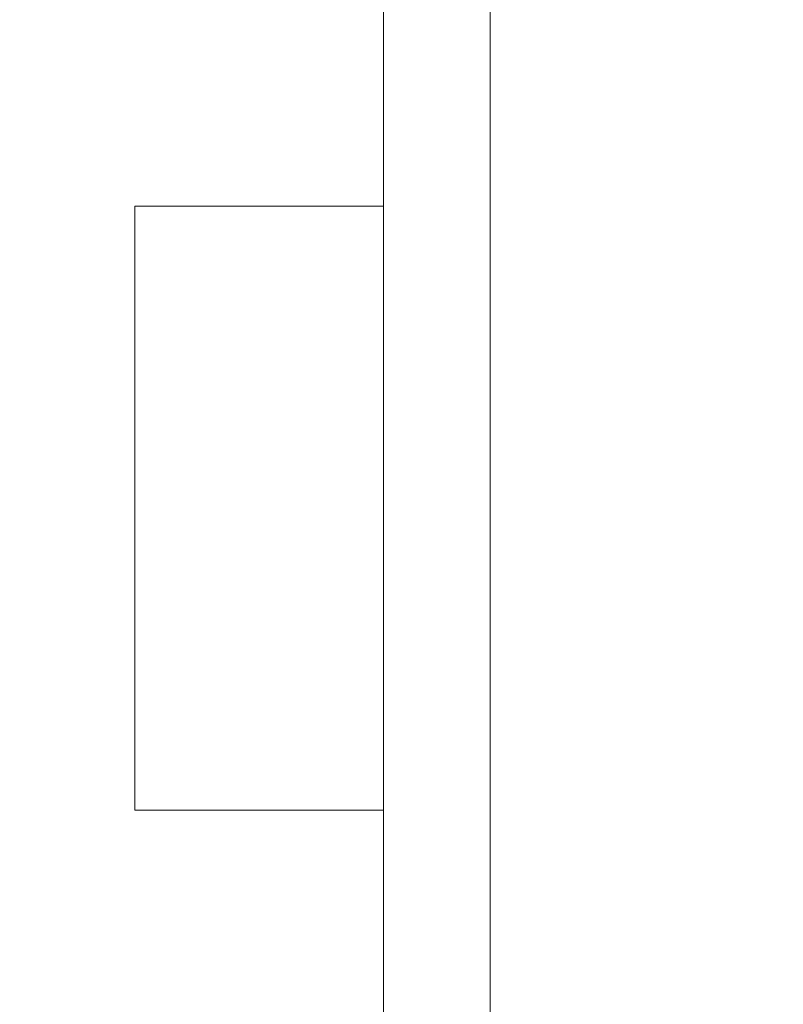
# Model space of a CAD drawing. Header units: metres. Extents: x -4 to 99, y -11 to 17.
# Tile 543 of 656: x 43.978 to 44.192, y 11.818 to 12.095. Entities that reach past the tile are written whole.
import ezdxf

# ---------------------------------------------------------------- set-up
doc = ezdxf.new("R2010")
doc.units = ezdxf.units.M
doc.header["$MEASUREMENT"] = 0
doc.linetypes.add('Wipeout_Contour', pattern=[1, 0, -1])
doc.layers.add('152 - Bemaßung_ Beschriftung.Ausbau', color=7, linetype='Continuous')
doc.layers.add('701 - Einrichtung.Möbel', color=7, linetype='Continuous')
doc.styles.add('ERSTELLTER_STIL_2', font='txt')
doc.dimstyles.new('ERSTELLTER_STIL__2', dxfattribs={"dimtxt": 0.1, "dimasz": 0.0532, "dimexe": 0.18, "dimexo": 0.0625, "dimgap": 0, "dimtad": 1, "dimtih": 1, "dimtoh": 1, "dimzin": 0, "dimdsep": 46, "dimtxsty": 'ERSTELLTER_STIL_2', "dimblk": 'ARROWHEAD_2', "dimblk1": 'ARROWHEAD_2', "dimblk2": 'ARROWHEAD_2', "dimcen": 0.09, "dimse1": 1, "dimse2": 1, "dimclrd": 7, "dimclre": 7, "dimclrt": 7, "dimazin": 0, "dimtfac": 1, "dimtdec": 4, "dimtmove": 0, "dimatfit": 3, "dimfxl": 1, "dimtolj": 1, "dimtzin": 0, "dimarcsym": 0})

# ---------------------------------------------------------------- blocks, each defined once
blk = doc.blocks.new('*D285')
at = {"layer": '152 - Bemaßung_ Beschriftung.Ausbau', "color": 7, "linetype": 'Continuous', "lineweight": 5}
for p, q in [((43.81, 15.3025), (43.81, 15.4075)), ((47.24003, 15.3025), (47.24003, 15.4075)), ((43.83021, 15.39), (43.78979, 15.32)), ((47.26023, 15.39), (47.21982, 15.32)), ((43.81, 15.355), (47.24003, 15.355))]:
    blk.add_line(p, q, dxfattribs=at)
at = {"layer": '152 - Bemaßung_ Beschriftung.Ausbau', "color": 7, "lineweight": 5, "char_height": 0.1, "attachment_point": 7, "style": 'ERSTELLTER_STIL_2'}
for s, insert in [('\\A1;{\\pql;\\fArial|b0|i0|c0|p38;3,43}', (45.3161, 15.375)), ('\\A1;{\\pql;\\fArial|b0|i0|c0|p38;17}', (47.06802, 15.375))]:
    blk.add_mtext(s, dxfattribs=dict(at, insert=insert))
blk = doc.blocks.new('ARROWHEAD_2')
at = {"color": 0, "linetype": 'Continuous', "lineweight": 0}
for p, q in [((-0.3781, -0.655), (0.3781, 0.655)), ((0, 0), (-1, 0))]:
    blk.add_line(p, q, dxfattribs=at)

msp = doc.modelspace()

# ---------------------------------------------------------------- wipeouts: each hides what was drawn before it
at = {"color": 254, "linetype": 'Wipeout_Contour', "lineweight": 0, "ltscale": 278.029625}
msp.add_wipeout([(43.81, 10.68998), (46.01, 10.68998), (46.01, 11.48998), (44.61, 11.48998), (44.61, 12.68998), (43.81, 12.68998)], dxfattribs=at).dxf.layer = '701 - Einrichtung.Möbel'

# ---------------------------------------------------------------- next in the draw order: wipeouts: each hides what was drawn before it
at = {"color": 254, "linetype": 'Wipeout_Contour', "lineweight": 0, "ltscale": 182.763034}
msp.add_wipeout([(44.10991, 11.55784), (44.10991, 12.35784), (44.07991, 12.35784), (44.07991, 11.55784)], dxfattribs=at).dxf.layer = '701 - Einrichtung.Möbel'

# ---------------------------------------------------------------- next in the draw order: linework, layer by layer
at = {"layer": '701 - Einrichtung.Möbel', "color": 7, "linetype": 'Continuous', "lineweight": 5, "flags": 128}
msp.add_lwpolyline([(44.10991, 11.55784), (44.10991, 12.35784), (44.07991, 12.35784), (44.07991, 11.55784)], close=True, dxfattribs=at)

# ---------------------------------------------------------------- next in the draw order: wipeouts: each hides what was drawn before it
at = {"color": 254, "linetype": 'Wipeout_Contour', "lineweight": 0, "ltscale": 182.567057}
msp.add_wipeout([(44.07991, 12.04284), (44.00991, 12.04284), (44.00991, 11.87284), (44.07991, 11.87284)], dxfattribs=at).dxf.layer = '701 - Einrichtung.Möbel'

# ---------------------------------------------------------------- next in the draw order: linework, layer by layer
at = {"layer": '701 - Einrichtung.Möbel', "color": 7, "linetype": 'Continuous', "lineweight": 5, "flags": 128}
msp.add_lwpolyline([(44.07991, 12.04284), (44.00991, 12.04284), (44.00991, 11.87284), (44.07991, 11.87284)], close=True, dxfattribs=at)

# ---------------------------------------------------------------- next in the draw order: dimensions: what is measured, and where the dimension line sits
at = {"layer": '152 - Bemaßung_ Beschriftung.Ausbau', "color": 7, "linetype": 'Continuous', "lineweight": 5}
dim = msp.add_linear_dim(base=(47.24003, 15.355), p1=(43.81, 11.87499), p2=(47.24003, 10.74998), dimstyle='ERSTELLTER_STIL__2', dxfattribs=at)
dim.commit()
dim.dimension.update_dxf_attribs({"geometry": '*D285', "text_midpoint": (45.44598, 15.425), "dimtype": 160})

doc.saveas('drawing.dxf')
